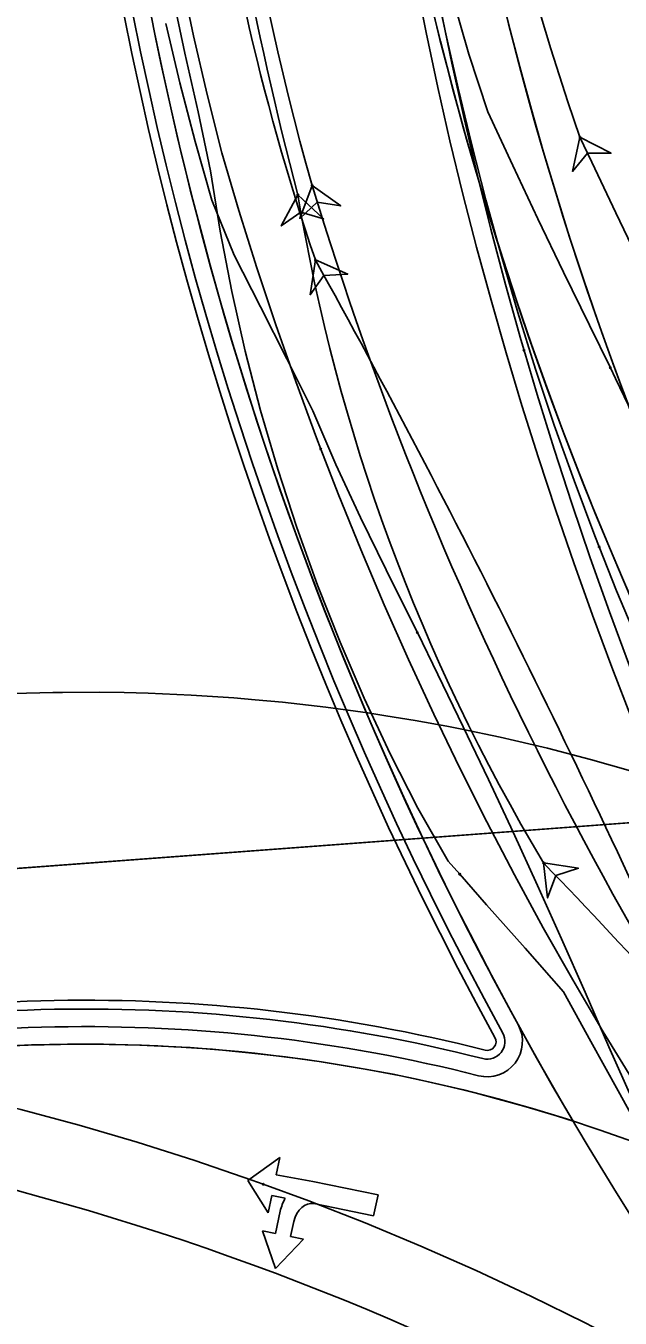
# Model space of a CAD drawing. Extents: x -70 to 701944, y -4 to 666871.
# Drawn here: x 664376.2 to 664410, y 656810.3 to 656883.7 of the extents above; entities that cross this region are included whole.
import ezdxf

# ---------------------------------------------------------------- set-up
doc = ezdxf.new("R2010")
doc.units = 0
for name, color, linetype in [('R_Detour', 7, 'Continuous'), ('R_No Plot', 7, 'Continuous'), ('R_Proposed Road', 7, 'Continuous'), ('R_Striping', 7, 'Continuous'), ('T_Vehicle Path Lt Major', 7, 'Continuous'), ('T_Vehicle Path Lt Minor', 7, 'Continuous'), ('T_Vehicle Path Rt', 7, 'Continuous')]:
    doc.layers.add(name, color=color, linetype=linetype)

msp = doc.modelspace()

# ---------------------------------------------------------------- linework, layer by layer
at = {"layer": 'R_Detour'}
msp.add_line((664502.29, 656845.29), (664372.11, 656835.588), dxfattribs=at)
at = {"layer": 'R_No Plot'}
for points in [[(664368.394, 656885.45), (664431.096, 656890.123), (664439.678, 656866.133), (664452.602, 656841.587), (664372.11, 656835.588)], [(664379.542, 656735.865), (664372.11, 656835.588), (664452.602, 656841.587), (664471.818, 656814.925)]]:
    msp.add_lwpolyline(points, close=True, dxfattribs=at)
msp.add_lwpolyline([(664410.549, 656841.405), (664408.262, 656842.052), (664405.828, 656842.68), (664403.953, 656843.122), (664403.131, 656843.306), (664400.943, 656843.764), (664400.091, 656843.929), (664398.286, 656844.257), (664396.617, 656844.532), (664395.6, 656844.687), (664393.206, 656845.015), (664390.748, 656845.294), (664389.202, 656845.441), (664387.99, 656845.541), (664385.559, 656845.703), (664383.108, 656845.808), (664381.742, 656845.844), (664380.354, 656845.863), (664378.24, 656845.858), (664377.688, 656845.85), (664375.451, 656845.79)], dxfattribs=at)
at = {"layer": 'R_Proposed Road'}
for centre, radius, start, end in [((664579.456, 656923.242), 201.5, 168.49414, 208.77237), ((664579.456, 656923.242), 201, 168.49414, 208.77237), ((664579.456, 656923.242), 200, 168.49414, 223.14587), ((664579.456, 656923.242), 200, 168.49414, 210.58313), ((664379.542, 656735.865), 92.5, 75.77454, 106.42449), ((664379.542, 656735.865), 92, 75.77454, 106.42449), ((664379.542, 656735.865), 91, 75.77454, 106.42449), ((664402.395, 656826.013), 2, 255.77454, 28.77237), ((664402.395, 656826.013), 1, 255.77454, 28.77237), ((664402.395, 656826.013), 0.5, 255.77454, 28.77237), ((664379.542, 656735.865), 90, 72.05046, 109.75423)]:
    msp.add_arc(centre, radius, start, end, dxfattribs=at)
at = {"layer": 'R_Striping'}
for p, q in [((664390.593, 656819.42), (664388.778, 656818.117)), ((664390.39, 656818.439), (664390.593, 656819.42)), ((664388.778, 656818.117), (664389.941, 656816.278)), ((664392.468, 656818.067), (664390.39, 656818.439)), ((664396.186, 656817.307), (664392.468, 656818.067)), ((664389.941, 656816.278), (664390.145, 656817.261)), ((664390.145, 656817.261), (664390.909, 656817.124)), ((664395.923, 656816.115), (664396.186, 656817.307)), ((664392.533, 656816.808), (664395.923, 656816.115)), ((664390.621, 656816.368), (664390.343, 656815.11)), ((664391.211, 656814.932), (664391.402, 656815.793)), ((664390.343, 656815.11), (664389.619, 656815.257)), ((664389.619, 656815.257), (664390.352, 656813.116)), ((664391.935, 656814.784), (664391.211, 656814.932)), ((664390.352, 656813.116), (664391.935, 656814.784))]:
    msp.add_line(p, q, dxfattribs=at)
for centre, radius, start, end in [((664595.588, 656932.303), 202, 168.49414, 222.27846), ((664595.588, 656932.303), 202, 168.49414, 215.46478), ((664595.588, 656932.303), 198, 168.49414, 222.27846), ((664595.588, 656932.303), 198, 168.49414, 215.46478), ((664379.542, 656735.865), 90, 2.50537, 328.76296)]:
    msp.add_arc(centre, radius, start, end, dxfattribs=at)
for centre, major_axis, start_param in [((664392.068, 656816.072), (0.474, 1.979), 1.191838), ((664392.27, 656815.616), (0.284, 1.187), 0.024265)]:
    msp.add_ellipse(centre, major_axis=major_axis, ratio=0.725825, start_param=start_param, end_param=1.595061, dxfattribs=at)
at = {"layer": 'T_Vehicle Path Lt Major'}
msp.add_arc((664379.542, 656735.865), 90, 2.50537, 328.76296, dxfattribs=at)
at = {"layer": 'T_Vehicle Path Lt Minor'}
for points in [[(664392.925, 656859.688), (664392.683, 656860.326), (664391.503, 656863.528), (664390.374, 656866.748), (664389.298, 656869.986), (664388.274, 656873.241), (664387.303, 656876.512), (664386.461, 656879.832), (664385.693, 656883.173), (664384.992, 656886.528)], [(664411.004, 656843.366), (664410.632, 656844.307), (664409.481, 656847.282), (664408.376, 656850.247), (664407.312, 656853.219), (664406.287, 656856.197), (664405.305, 656859.179), (664404.364, 656862.163), (664403.465, 656865.149), (664402.608, 656868.142), (664401.789, 656871.152), (664401.011, 656874.173), (664400.275, 656877.2), (664399.583, 656880.235), (664398.92, 656883.351), (664398.297, 656886.503)], [(664400.828, 656835.527), (664400.172, 656836.271), (664398.454, 656839.269), (664396.879, 656842.372), (664395.401, 656845.523), (664394.02, 656848.718), (664392.739, 656851.955), (664391.559, 656855.229), (664390.48, 656858.539), (664389.504, 656861.88), (664388.632, 656865.25), (664387.864, 656868.645), (664387.202, 656872.063), (664386.645, 656875.499), (664385.945, 656878.852), (664385.198, 656882.175), (664384.502, 656885.509)], [(664404.486, 656865.289), (664404.306, 656865.913), (664403.431, 656869.04), (664402.601, 656872.174), (664401.817, 656875.315), (664401.078, 656878.462), (664400.385, 656881.614), (664399.742, 656884.749)], [(664434.776, 656808.83), (664432.133, 656811.034), (664430.212, 656813.427), (664428.115, 656816.144), (664426.113, 656818.779), (664424.165, 656821.443), (664422.327, 656824.16), (664420.476, 656826.878), (664418.678, 656829.625), (664416.965, 656832.414), (664415.397, 656835.274), (664414.119, 656838.274), (664412.873, 656841.291), (664411.66, 656844.323), (664410.485, 656847.37), (664409.348, 656850.429), (664408.253, 656853.502), (664407.2, 656856.588), (664406.191, 656859.686), (664405.226, 656862.794), (664404.486, 656865.289)], [(664418.442, 656808.685), (664416.955, 656811.663), (664415.459, 656814.662), (664413.954, 656817.677), (664412.442, 656820.705), (664410.762, 656823.66), (664408.988, 656826.574), (664407.261, 656829.517), (664405.582, 656832.487), (664403.951, 656835.484), (664402.368, 656838.507), (664400.834, 656841.555), (664399.35, 656844.627), (664397.916, 656847.723), (664396.532, 656850.842), (664395.198, 656853.982), (664393.915, 656857.144), (664392.925, 656859.688)], [(664423.419, 656798.543), (664423.281, 656798.793), (664421.896, 656801.304), (664420.42, 656803.986), (664418.939, 656806.691), (664417.441, 656809.412), (664415.934, 656812.148), (664414.419, 656814.899), (664412.897, 656817.663), (664411.369, 656820.438), (664409.836, 656823.223), (664408.294, 656826.023), (664406.729, 656828.836), (664404.544, 656831.314), (664402.358, 656833.793), (664400.828, 656835.527)], [(664389.659, 656817.908), (664389.011, 656818.139), (664385.757, 656819.249), (664382.481, 656820.288), (664379.182, 656821.257), (664375.863, 656822.154), (664372.526, 656822.98), (664369.172, 656823.733), (664365.802, 656824.414), (664362.418, 656825.022), (664358.799, 656824.675), (664355.186, 656824.013), (664351.622, 656823.128), (664348.118, 656822.023), (664344.69, 656820.702), (664341.35, 656819.171), (664338.112, 656817.436), (664334.987, 656815.503), (664331.989, 656813.379), (664329.128, 656811.074), (664326.415, 656808.595), (664323.862, 656805.952)], [(664447.666, 656780.632), (664446.389, 656782.028), (664444.387, 656784.514), (664441.95, 656786.858), (664439.359, 656789.117), (664436.721, 656791.32), (664434.035, 656793.465), (664431.303, 656795.551), (664428.527, 656797.579), (664425.708, 656799.546), (664422.847, 656801.452), (664419.946, 656803.295), (664417.005, 656805.076), (664414.027, 656806.792), (664411.012, 656808.445), (664407.962, 656810.031), (664404.879, 656811.552), (664401.764, 656813.006), (664398.618, 656814.392), (664395.443, 656815.71), (664392.24, 656816.959), (664389.659, 656817.908)]]:
    msp.add_lwpolyline(points, dxfattribs=at)
for points in [[(664392.431, 656874.666), (664391.73, 656872.793), (664392.723, 656873.71), (664394.059, 656873.504)], [(664391.621, 656874.133), (664390.68, 656872.369), (664391.785, 656873.147), (664393.082, 656872.767)], [(664405.599, 656836.165), (664405.822, 656834.177), (664406.292, 656835.444), (664407.576, 656835.866)]]:
    msp.add_lwpolyline(points, close=True, dxfattribs=at)
for centre in [(664392.431, 656874.666), (664392.431, 656874.666), (664391.621, 656874.133), (664391.621, 656874.133), (664404.486, 656865.289), (664404.486, 656865.289), (664392.925, 656859.688), (664392.925, 656859.688), (664405.599, 656836.165), (664405.599, 656836.165), (664400.828, 656835.527), (664400.828, 656835.527), (664389.659, 656817.908), (664389.659, 656817.908)]:
    msp.add_circle(centre, 0.0417, dxfattribs=at)
for centre, radius, start, end in [((664599.468, 656928.608), 214.867, 179.01961, 194.68647), ((664553.297, 656919.904), 167.106, 181.39624, 195.70663), ((664590.539, 656935.084), 207.115, 196.96036, 217.38827), ((664498.138, 656891.789), 107.969, 189.41139, 211.00954), ((664079.174, 656522.034), 453.024, 38.32956, 43.90049), ((664335.925, 656667.844), 154.881, 46.06945, 79.31215)]:
    msp.add_arc(centre, radius, start, end, dxfattribs=at)
at = {"layer": 'T_Vehicle Path Rt'}
for points in [[(664409.394, 656864.309), (664408.204, 656866.719), (664406.732, 656869.738), (664405.277, 656872.766), (664403.84, 656875.802), (664402.42, 656878.847), (664401.354, 656882.12), (664400.401, 656885.44), (664399.526, 656888.782), (664398.73, 656892.144), (664398.014, 656895.524), (664397.377, 656898.92), (664396.821, 656902.329), (664396.345, 656905.751), (664395.95, 656909.184), (664395.635, 656912.625), (664395.402, 656916.072), (664395.25, 656919.524), (664395.179, 656922.978), (664395.175, 656924.706)], [(664408.759, 656854.127), (664408.515, 656854.752), (664407.331, 656857.891), (664406.205, 656861.052), (664405.138, 656864.235), (664404.134, 656867.439), (664403.196, 656870.642), (664402.317, 656873.846), (664401.491, 656877.054), (664400.731, 656880.202), (664400.034, 656883.286), (664399.383, 656886.373)], [(664398.419, 656849.258), (664398.126, 656849.852), (664396.648, 656852.816), (664395.183, 656855.788), (664393.79, 656858.801), (664392.472, 656861.852), (664390.992, 656864.811), (664389.493, 656867.759), (664387.993, 656870.707), (664386.736, 656873.834), (664385.783, 656877.158), (664384.911, 656880.504), (664384.121, 656883.871)], [(664426.065, 656832.818), (664425.401, 656833.988), (664423.752, 656836.919), (664422.119, 656839.858), (664420.502, 656842.805), (664418.902, 656845.762), (664417.318, 656848.726), (664415.75, 656851.7), (664414.199, 656854.681), (664412.664, 656857.671), (664411.148, 656860.67), (664409.684, 656863.701), (664409.394, 656864.309)], [(664432.201, 656808.371), (664431.735, 656809.157), (664430.193, 656811.781), (664428.663, 656814.41), (664427.145, 656817.043), (664425.639, 656819.68), (664424.119, 656822.376), (664422.609, 656825.099), (664421.114, 656827.844), (664419.639, 656830.613), (664418.163, 656833.45), (664416.663, 656836.42), (664415.197, 656839.414), (664413.769, 656842.433), (664412.384, 656845.476), (664411.045, 656848.545), (664409.754, 656851.637), (664408.759, 656854.127)], [(664419.236, 656799.095), (664418.805, 656800.036), (664417.417, 656803.196), (664416.107, 656806.389), (664414.875, 656809.613), (664413.722, 656812.866), (664412.649, 656816.147), (664411.657, 656819.453), (664410.646, 656822.712), (664409.305, 656825.718), (664407.954, 656828.818), (664406.614, 656831.86), (664405.253, 656834.889), (664403.872, 656837.906), (664402.47, 656840.912), (664401.022, 656843.891), (664399.584, 656846.877), (664398.419, 656849.258)]]:
    msp.add_lwpolyline(points, dxfattribs=at)
for points in [[(664407.662, 656877.414), (664407.236, 656875.46), (664408.088, 656876.509), (664409.439, 656876.496)], [(664392.622, 656870.43), (664392.326, 656868.452), (664393.107, 656869.555), (664394.456, 656869.632)]]:
    msp.add_lwpolyline(points, close=True, dxfattribs=at)
for centre in [(664407.662, 656877.414), (664407.662, 656877.414), (664392.622, 656870.43), (664392.622, 656870.43), (664409.394, 656864.309), (664409.394, 656864.309), (664408.759, 656854.127), (664408.759, 656854.127), (664398.419, 656849.258), (664398.419, 656849.258)]:
    msp.add_circle(centre, 0.0417, dxfattribs=at)
for centre, radius, start, end in [((664541.927, 656924.249), 142.2, 172.11413, 199.22997), ((664522.196, 656914.466), 136.852, 174.24793, 198.77049), ((664938.287, 657126.994), 586.39, 205.189954, 215.098398), ((663908.459, 656602.086), 553.554, 23.89007, 28.99703)]:
    msp.add_arc(centre, radius, start, end, dxfattribs=at)

doc.saveas('drawing.dxf')
